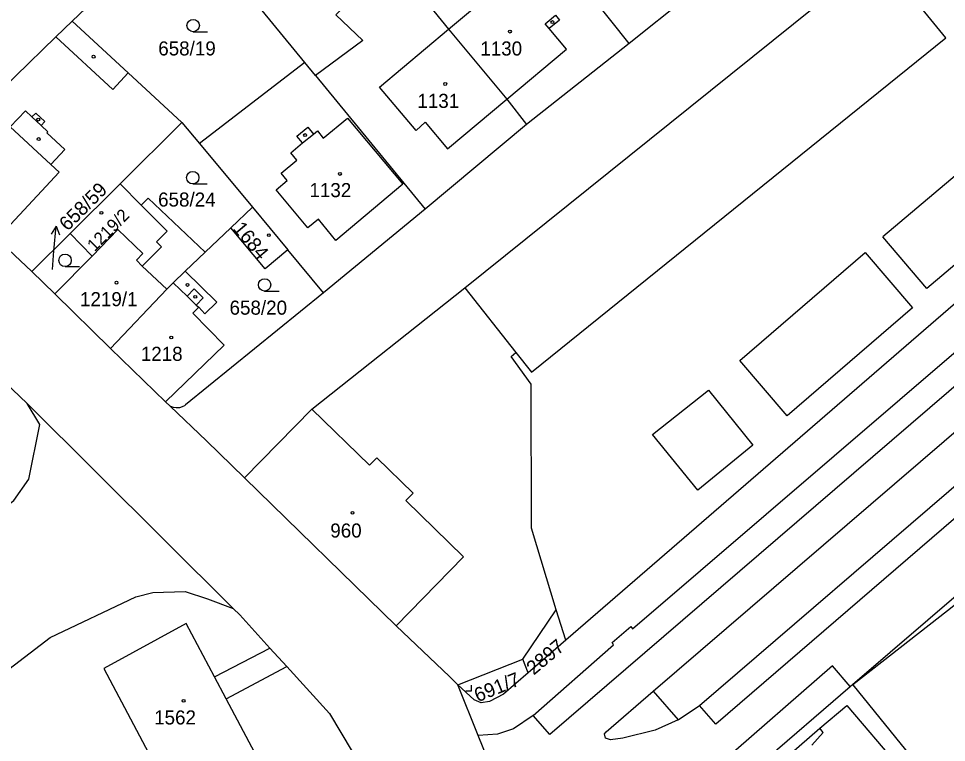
# Model space of a CAD drawing. Extents: x -679220 to -673243, y -1075091 to -1066557.
# Drawn here: x -676104.9 to -675992.7, y -1071470.7 to -1071383.2 of the extents above; entities that cross this region are included whole.
import ezdxf

# ---------------------------------------------------------------- set-up
doc = ezdxf.new("R2010")
doc.units = 0
for name, color, linetype in [('Hranice parcel', 7, 'Continuous'), ('Parcelní čísla', 7, 'Continuous'), ('Pop  PČ popisy', 7, 'Continuous'), ('Vnitřní kresba', 7, 'Continuous'), ('Značky budov', 7, 'Continuous'), ('Značky kultur', 7, 'Continuous')]:
    doc.layers.add(name, color=color, linetype=linetype)

msp = doc.modelspace()

# ---------------------------------------------------------------- linework, layer by layer
at = {"layer": 'Hranice parcel'}
for p, q in [((-676031.05, -1071386.16), (-676045.55, -1071367.99)), ((-676070.26, -1071388.48), (-676084.99, -1071370.48)), ((-675992.79, -1071385.49), (-676000.89, -1071375.51)), ((-676022.08, -1071378.97), (-676031.05, -1071386.16)), ((-676098.39, -1071383.48), (-676095.93, -1071381.09)), ((-675953.13, -1071384.28), (-676038.7, -1071458.31)), ((-676042.88, -1071425.9), (-675992.79, -1071385.49)), ((-676031.05, -1071386.16), (-676043.47, -1071395.98)), ((-676070.26, -1071388.48), (-676083.03, -1071398.26)), ((-676068.98, -1071390.04), (-676070.26, -1071388.48)), ((-676068.98, -1071390.04), (-676055.74, -1071406.21)), ((-676092.6, -1071403.15), (-676085.13, -1071395.73)), ((-676085.13, -1071395.73), (-676083.03, -1071398.26)), ((-676043.47, -1071395.98), (-676055.74, -1071406.21)), ((-676083.03, -1071398.26), (-676076.62, -1071405.96)), ((-676098.65, -1071409.14), (-676092.6, -1071403.15)), ((-676090.05, -1071405.73), (-676092.6, -1071403.15)), ((-676076.62, -1071405.96), (-676079.24, -1071408.46)), ((-676076.62, -1071405.96), (-676072.32, -1071411.12)), ((-676055.74, -1071406.21), (-676068, -1071416.32)), ((-676103.28, -1071413.73), (-676098.65, -1071409.14)), ((-676098.65, -1071409.14), (-676095.98, -1071411.9)), ((-676079.24, -1071408.46), (-676082.33, -1071411.41)), ((-676082.33, -1071411.41), (-676084.73, -1071413.69)), ((-676068, -1071416.32), (-676072.32, -1071411.12)), ((-676095.98, -1071411.9), (-676100.49, -1071416.45)), ((-676100.49, -1071416.45), (-676103.28, -1071413.73)), ((-676050.94, -1071415.7), (-676044.77, -1071423.54)), ((-676093.76, -1071423.03), (-676100.49, -1071416.45)), ((-676087.11, -1071429.48), (-676093.76, -1071423.03)), ((-676044.77, -1071423.54), (-676042.88, -1071425.9)), ((-676087.11, -1071429.48), (-676086.58, -1071430)), ((-676103.85, -1071429.71), (-676078.96, -1071454.49)), ((-676043.93, -1071460.6), (-676039.87, -1071454.64)), ((-676038.7, -1071458.31), (-676039.87, -1071454.64)), ((-676038.7, -1071458.31), (-676043.26, -1071462.25)), ((-676051.79, -1071463.71), (-676043.93, -1071460.6)), ((-676043.26, -1071462.25), (-676043.93, -1071460.6))]:
    msp.add_line(p, q, dxfattribs=at)
for points in [[(-676050.94, -1071415.7), (-676006.28, -1071379.82), (-676000.89, -1071375.51)], [(-676059.9, -1071375.82), (-676066.51, -1071382.71), (-676063.26, -1071385.82), (-676068.98, -1071390.04)], [(-676059.8, -1071375.94), (-676057.86, -1071378.33), (-676052.9, -1071384.45), (-676045.86, -1071392.9), (-676043.47, -1071395.98)], [(-676098.39, -1071383.48), (-676100.37, -1071385.39), (-676105.26, -1071390.12), (-676108.78, -1071393.53), (-676109, -1071393.34), (-676116.55, -1071401.44)], [(-676085.13, -1071395.73), (-676091.63, -1071389.72), (-676098.39, -1071383.48)], [(-676103.85, -1071429.71), (-676109.22, -1071424.62), (-676111.32, -1071422.63), (-676121.83, -1071412.67), (-676123.93, -1071410.68), (-676134.17, -1071400.98), (-676136.27, -1071398.98), (-676145.96, -1071389.8)], [(-676103.28, -1071413.73), (-676107.51, -1071409.8), (-676110.98, -1071406.6), (-676111.1, -1071406.72), (-676113.15, -1071404.82), (-676113.04, -1071404.7), (-676116.55, -1071401.44)], [(-676090.05, -1071405.73), (-676086.94, -1071408.87), (-676088.22, -1071410.14), (-676087.59, -1071410.77), (-676089.95, -1071413.11), (-676090.64, -1071412.37), (-676089.87, -1071411.56), (-676092.9, -1071408.66), (-676095.98, -1071411.9)], [(-676082.33, -1071411.41), (-676089.24, -1071404.89), (-676090.05, -1071405.73)], [(-676072.32, -1071411.12), (-676075.09, -1071413.42), (-676079.24, -1071408.46)], [(-676084.73, -1071413.69), (-676086.21, -1071415.1), (-676086.96, -1071415.89), (-676093.76, -1071423.03)], [(-676084.73, -1071413.69), (-676080.9, -1071417.46), (-676082.35, -1071418.87), (-676083.11, -1071418.07), (-676083.82, -1071418.76), (-676080.05, -1071422.65), (-676087.11, -1071429.48)], [(-676077.58, -1071438.68), (-676069.43, -1071430.37), (-676050.94, -1071415.7)], [(-676068, -1071416.32), (-676084.7, -1071429.87), (-676084.84, -1071429.97), (-676085.03, -1071430.07), (-676085.31, -1071430.17), (-676085.45, -1071430.2), (-676085.64, -1071430.22), (-676085.83, -1071430.22), (-676086.15, -1071430.17), (-676086.29, -1071430.13), (-676086.58, -1071430)], [(-676039.87, -1071454.64), (-676042.87, -1071444.78), (-676042.92, -1071427.37), (-676045.33, -1071424), (-676044.77, -1071423.54)], [(-676195.61, -1071498.27), (-676194.33, -1071499.29), (-676190.45, -1071500.63), (-676186.39, -1071500.86), (-676183.3, -1071500.51), (-676181.45, -1071499.54), (-676169.32, -1071490.26), (-676155.77, -1071479.81), (-676116.82, -1071450.1), (-676105.46, -1071441.41), (-676103.63, -1071438.86), (-676102.31, -1071432.23), (-676103.85, -1071429.71)], [(-676086.58, -1071430), (-676082.18, -1071434.2), (-676077.58, -1071438.68)], [(-676051.79, -1071463.71), (-676052.77, -1071462.71), (-676059.22, -1071456.59), (-676077.58, -1071438.68)], [(-675974.16, -1071440.07), (-675984, -1071447.94), (-675992.58, -1071454.77), (-676004, -1071463.72), (-675994.4, -1071475.58)], [(-676133.82, -1071483.02), (-676125, -1071476.27), (-676123.21, -1071474.91), (-676101.08, -1071458), (-676090.7, -1071453.06), (-676088.64, -1071452.53), (-676084.74, -1071452.44), (-676082.06, -1071453.32), (-676078.96, -1071454.49)], [(-676078.96, -1071454.49), (-676078.15, -1071455.24), (-676074.49, -1071459.27), (-676072.44, -1071461.51), (-676067.3, -1071467.17), (-676063.19, -1071474.07)], [(-676094.6, -1071461.72), (-676086.33, -1071477.31), (-676076.33, -1071471.94), (-676079.8, -1071465.4), (-676081.2, -1071462.75), (-676084.63, -1071456.28), (-676094.6, -1071461.72)], [(-676043.26, -1071462.25), (-676046.24, -1071464.85), (-676047.96, -1071465.72), (-676048.96, -1071465.9), (-676049.82, -1071465.5), (-676051.79, -1071463.71)], [(-676037.65, -1071493.87), (-676038.77, -1071491.95), (-676043.82, -1071483.31), (-676043.93, -1071483.12), (-676045.33, -1071479.66), (-676049.31, -1071469.84), (-676051.79, -1071463.71)], [(-676007.99, -1071468.96), (-676004.76, -1071466.22), (-675998.49, -1071473.53), (-676001.78, -1071476.32), (-676005.49, -1071479.49), (-676011.76, -1071472.22), (-676007.99, -1071468.96)]]:
    msp.add_lwpolyline(points, dxfattribs=at)
at = {"layer": 'Pop  PČ popisy'}
for p, q in [((-676100.36, -1071408.27), (-676100.95, -1071409.22)), ((-676100.62, -1071411.26), (-676100.36, -1071408.27)), ((-676100.36, -1071408.27), (-676099.95, -1071409.31)), ((-676100.8, -1071413.5), (-676100.62, -1071411.26))]:
    msp.add_line(p, q, dxfattribs=at)
at = {"layer": 'Vnitřní kresba'}
for p, q in [((-676052.9, -1071384.45), (-676047.71, -1071380.08)), ((-676041.21, -1071383.81), (-676039.97, -1071382.77)), ((-676039.49, -1071383.34), (-676040.73, -1071384.38)), ((-676039.97, -1071382.77), (-676039.49, -1071383.34)), ((-676061.24, -1071391.46), (-676052.9, -1071384.45)), ((-676040.73, -1071384.38), (-676041.21, -1071383.81)), ((-676038.65, -1071386.87), (-676040.73, -1071384.38)), ((-676093.5, -1071391.74), (-676100.37, -1071385.39)), ((-676045.86, -1071392.9), (-676038.65, -1071386.87)), ((-676091.63, -1071389.72), (-676093.5, -1071391.74)), ((-676056.83, -1071396.7), (-676061.24, -1071391.46)), ((-676053.03, -1071398.9), (-676045.86, -1071392.9)), ((-676105.89, -1071396.25), (-676104.07, -1071394.31)), ((-676104.07, -1071394.31), (-676103.27, -1071395.06)), ((-676103.27, -1071395.06), (-676102.82, -1071394.59)), ((-676102.82, -1071394.59), (-676101.73, -1071395.61)), ((-675982.45, -1071394.39), (-676000.4, -1071409.53)), ((-676103.27, -1071395.06), (-676102.17, -1071396.09)), ((-676101.73, -1071395.61), (-676102.17, -1071396.09)), ((-676068.04, -1071397.61), (-676065.13, -1071395.2)), ((-676065.13, -1071395.2), (-676058.42, -1071403.2)), ((-676056.83, -1071396.7), (-676055.71, -1071395.69)), ((-676055.71, -1071395.69), (-676053.03, -1071398.9)), ((-676105.89, -1071396.25), (-676101, -1071400.79)), ((-676102.17, -1071396.09), (-676101.36, -1071396.85)), ((-676101.36, -1071396.85), (-676101.47, -1071396.96)), ((-676101.47, -1071396.96), (-676099.31, -1071398.98)), ((-676071.23, -1071397.38), (-676069.92, -1071396.29)), ((-676069.92, -1071396.29), (-676069.23, -1071397.12)), ((-676069.23, -1071397.12), (-676068.76, -1071396.73)), ((-676068.76, -1071396.73), (-676068.04, -1071397.61)), ((-676070.54, -1071398.2), (-676071.23, -1071397.38)), ((-676070.54, -1071398.2), (-676069.23, -1071397.12)), ((-676099.31, -1071398.98), (-676101, -1071400.79)), ((-676071.98, -1071399.39), (-676070.54, -1071398.2)), ((-676073.13, -1071401.86), (-676071.24, -1071400.29)), ((-676071.24, -1071400.29), (-676071.98, -1071399.39)), ((-676101, -1071400.79), (-676099.98, -1071401.75)), ((-676099.98, -1071401.75), (-676107.51, -1071409.8)), ((-676072.4, -1071402.74), (-676073.13, -1071401.86)), ((-676073.74, -1071403.86), (-676072.4, -1071402.74)), ((-676058.42, -1071403.2), (-676066.51, -1071409.99)), ((-676069.93, -1071408.46), (-676073.74, -1071403.86)), ((-676030.66, -1071456.92), (-675969.27, -1071404.3)), ((-675967.26, -1071406.62), (-676040.66, -1071469.71)), ((-676068.63, -1071407.4), (-676069.93, -1071408.46)), ((-676066.51, -1071409.99), (-676068.63, -1071407.4)), ((-675995.06, -1071415.8), (-676000.4, -1071409.53)), ((-676017.69, -1071424.51), (-676002.54, -1071411.43)), ((-676002.54, -1071411.43), (-675996.79, -1071418.12)), ((-675990.4, -1071411.85), (-675995.06, -1071415.8)), ((-676089.95, -1071413.11), (-676086.96, -1071415.89)), ((-676004.33, -1071463.92), (-675945.87, -1071413.55)), ((-676086.21, -1071415.1), (-676084.51, -1071416.73)), ((-676084.51, -1071416.73), (-676083.66, -1071415.85)), ((-676083.66, -1071415.85), (-676082.55, -1071416.91)), ((-676084.51, -1071416.73), (-676083.4, -1071417.79)), ((-676082.55, -1071416.91), (-676083.4, -1071417.79)), ((-676083.4, -1071417.79), (-676083.11, -1071418.07)), ((-675996.79, -1071418.12), (-676011.96, -1071431.18)), ((-676028.15, -1071464.47), (-675976.1, -1071419.71)), ((-676022.56, -1071466.19), (-675973.96, -1071424.45)), ((-676011.96, -1071431.18), (-676017.69, -1071424.51)), ((-675972.06, -1071426.65), (-676020.59, -1071468.47)), ((-676028.24, -1071433.44), (-676021.46, -1071428.08)), ((-676021.46, -1071428.08), (-676016.11, -1071434.72)), ((-676069.43, -1071430.37), (-676062.45, -1071437.16)), ((-676022.75, -1071440.18), (-676028.24, -1071433.44)), ((-676016.11, -1071434.72), (-676022.75, -1071440.18)), ((-676062.45, -1071437.16), (-676061.58, -1071436.27)), ((-676061.58, -1071436.27), (-676057.19, -1071440.55)), ((-676057.19, -1071440.55), (-676058.06, -1071441.44)), ((-676058.06, -1071441.44), (-676051.08, -1071448.24)), ((-676051.08, -1071448.24), (-676059.22, -1071456.59)), ((-676033.13, -1071458.6), (-676030.87, -1071456.66)), ((-676030.87, -1071456.66), (-676030.66, -1071456.92)), ((-676032.95, -1071458.88), (-676033.13, -1071458.6)), ((-676081.2, -1071462.75), (-676074.49, -1071459.27)), ((-676042.68, -1071467.4), (-676032.95, -1071458.88)), ((-676079.8, -1071465.4), (-676072.44, -1071461.51)), ((-676006.46, -1071461.41), (-676035.45, -1071486.61)), ((-676004.33, -1071463.92), (-676006.46, -1071461.41)), ((-676016, -1071473.95), (-676004.33, -1071463.92)), ((-676033.83, -1071469.38), (-676028.15, -1071464.47)), ((-676028.15, -1071464.47), (-676025.13, -1071467.95)), ((-676025.13, -1071467.95), (-676022.56, -1071466.19)), ((-676020.59, -1071468.47), (-676022.56, -1071466.19)), ((-676042.68, -1071467.4), (-676045.05, -1071469.02)), ((-676040.66, -1071469.71), (-676042.68, -1071467.4)), ((-676025.13, -1071467.95), (-676027.92, -1071469.17)), ((-676046.99, -1071469.65), (-676049.31, -1071469.84)), ((-676045.05, -1071469.02), (-676046.99, -1071469.65)), ((-676034.04, -1071469.63), (-676033.83, -1071469.38)), ((-676033.91, -1071470.15), (-676034.04, -1071469.63)), ((-676027.92, -1071469.17), (-676031.82, -1071470.16)), ((-676008.99, -1071470.98), (-676007.62, -1071469.45)), ((-676007.62, -1071469.45), (-676007.99, -1071468.96)), ((-676033.32, -1071470.36), (-676033.91, -1071470.15)), ((-676031.82, -1071470.16), (-676033.32, -1071470.36))]:
    msp.add_line(p, q, dxfattribs=at)
at = {"layer": 'Značky budov'}
for centre in [(-676040.34, -1071383.58), (-676045.48, -1071384.74), (-676095.82, -1071387.77), (-676053.3, -1071391.07), (-676102.51, -1071395.37), (-676102.46, -1071397.73), (-676070.25, -1071397.25), (-676066.03, -1071401.94), (-676094.87, -1071406.65), (-676074.63, -1071409.35), (-676093.05, -1071415.09), (-676084.47, -1071415.36), (-676083.53, -1071416.8), (-676086.43, -1071421.72), (-676064.51, -1071442.91), (-676084.94, -1071465.64)]:
    msp.add_circle(centre, 0.175, dxfattribs=at)
at = {"layer": 'Značky kultur'}
for p, q in [((-676083.78, -1071384.76), (-676082.03, -1071384.76)), ((-676083.83, -1071403.14), (-676082.08, -1071403.14)), ((-676099.27, -1071413.14), (-676097.52, -1071413.14)), ((-676075.14, -1071416.11), (-676073.39, -1071416.11)), ((-676050.14, -1071464.43), (-676050.14, -1071463.76)), ((-676050.81, -1071464.43), (-676050.14, -1071464.43))]:
    msp.add_line(p, q, dxfattribs=at)
for centre in [(-676083.78, -1071384.01), (-676083.83, -1071402.39), (-676099.27, -1071412.39), (-676075.14, -1071415.36)]:
    msp.add_circle(centre, 0.75, dxfattribs=at)

# ---------------------------------------------------------------- texts
at = {"layer": 'Parcelní čísla'}
for s, p in [('658/19', (-676088, -1071387.62)), ('1130', (-676049.06, -1071387.63)), ('1131', (-676056.67, -1071393.96)), ('1132', (-676069.72, -1071404.75)), ('658/24', (-676088.02, -1071405.89)), ('1219/1', (-676097.46, -1071417.93)), ('658/20', (-676079.38, -1071418.96)), ('1218', (-676090.11, -1071424.54)), ('960', (-676067.2, -1071445.9)), ('1562', (-676088.5, -1071468.5))]:
    msp.add_text(s, height=1.7, dxfattribs=at).set_placement(p)
for s, height, rotation, p in [('658/59', 1.7, 45, (-676098.96, -1071408.93)), ('1219/2', 1.5, 45, (-676095.7, -1071411.42)), ('1684', 1.7, 310, (-676079.06, -1071408.59)), ('2897', 1.7, 40, (-676042.6, -1071462.6)), ('691/7', 1.7, 22, (-676049.37, -1071465.83))]:
    msp.add_text(s, height=height, rotation=rotation, dxfattribs=at).set_placement(p)

doc.saveas('drawing.dxf')
